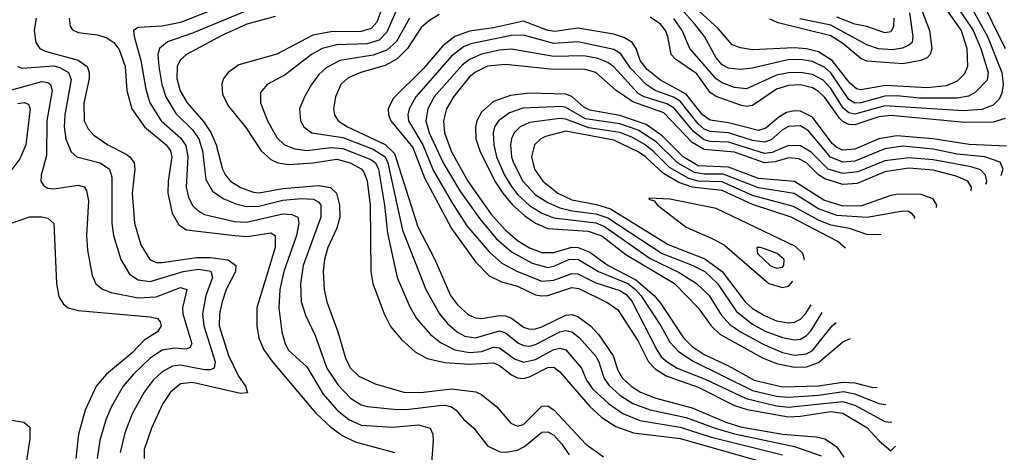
# Model space of a CAD drawing. Header units: inches. Extents: x 990535 to 1117859, y 769386 to 892122.
# Tile 413 of 656: x 1100396 to 1103667, y 788070 to 789505. Entities that reach past the tile are written whole.
import ezdxf

# ---------------------------------------------------------------- set-up
doc = ezdxf.new("R2010")
doc.units = ezdxf.units.IN
doc.header["$MEASUREMENT"] = 0
doc.layers.add('B1708', color=7, linetype='Continuous')

msp = doc.modelspace()

# ---------------------------------------------------------------- linework, layer by layer
at = {"layer": 'B1708', "color": 5}
for points, elevation in [([(1103670.1, 790000), (1103663.4, 789956.6), (1103634.4, 789850), (1103585.2, 789730), (1103572.2, 789650), (1103575.3, 789610), (1103581.4, 789590), (1103669, 789410)], 3080), ([(1103364.7, 789610), (1103418.3, 789470), (1103425.5, 789410), (1103420.9, 789390), (1103410, 789378.7), (1103389.6, 789370.4), (1103330, 789359.3), (1103210, 789367.5), (1103190, 789376.8), (1103130, 789426.7), (1103090, 789452), (1102915, 789495), (1102887.4, 789507.4)], 2980), ([(1101609.2, 789570), (1101582.5, 789497.5), (1101563.8, 789476.2), (1101530, 789465.8), (1101430, 789465.4), (1101370, 789454), (1101250, 789390.6), (1101124.5, 789355.5), (1101088.6, 789330), (1101073.3, 789310), (1101067.1, 789292.9), (1101070, 789257.3), (1101090, 789219), (1101147.4, 789147.4), (1101198.1, 789070), (1101230, 789041.1), (1101253.4, 789030), (1101290, 789025.5), (1101370, 789030.8), (1101450, 789042.2), (1101493.5, 789030), (1101530.7, 789010.7), (1101539.8, 788999.8), (1101550.6, 788970.6), (1101560.4, 788890), (1101562.6, 788670), (1101569.6, 788630), (1101606.8, 788530), (1101627.5, 788487.5), (1101664.1, 788444.1), (1101710, 788403.4), (1101750, 788381.8), (1101808.2, 788368.2), (1101890, 788362.2), (1101970, 788366.7), (1101990, 788358.2), (1102030, 788327.2), (1102050, 788317.8), (1102070, 788315.1), (1102090, 788320.6), (1102150, 788351.6), (1102170, 788353.1), (1102190, 788337.7), (1102290, 788222.1), (1102330, 788185.9), (1102376, 788156), (1102435, 788135), (1102590, 788115.8), (1102894.4, 788030)], 3020), ([(1103532.9, 789590), (1103611.2, 789450), (1103658.3, 789330), (1103662.8, 789290), (1103658.1, 789261.9), (1103650, 789241.9), (1103630, 789221.5), (1103592.5, 789207.5), (1103530, 789203), (1103270, 789219.2), (1103170, 789191.7), (1103150, 789196.2), (1103131.8, 789211.8), (1103090, 789276.8), (1103064.9, 789304.9), (1103030, 789323.4), (1102990, 789329.7), (1102950, 789328.7), (1102910, 789320.8), (1102810, 789275.8), (1102770, 789280.1), (1102730, 789295.4), (1102710, 789309.6), (1102622.3, 789410), (1102596.2, 789470), (1102569.3, 789509.3)], 3060), ([(1101068.3, 789550), (1100930, 789496.1), (1100870, 789483.7), (1100790, 789479.4), (1100774.3, 789470), (1100776, 789450), (1100799.1, 789370), (1100815, 789275), (1100828.4, 789230), (1100866.4, 789170), (1100932, 789112), (1100948.1, 789088.1), (1100954.2, 789050), (1100949.5, 788949.5), (1100956.5, 788916.5), (1100970, 788888.9), (1100990.1, 788870.1), (1101010, 788859.7), (1101110, 788835.5), (1101150, 788834.2), (1101270, 788861.4), (1101299.7, 788859.7), (1101319.8, 788850), (1101323.6, 788830), (1101315.6, 788790), (1101273.2, 788670), (1101260.4, 788610), (1101257.1, 788550), (1101267.2, 788470), (1101278.2, 788430), (1101289.3, 788409.3), (1101350, 788353.9), (1101403.7, 788263.7), (1101450.2, 788210.2), (1101490, 788179.6), (1101530, 788160.2), (1101634.1, 788154.1), (1101721, 788161), (1101759.4, 788150), (1101768.1, 788130), (1101769.2, 788110), (1101761.1, 787990)], 2940), ([(1103509.4, 789550), (1103562.9, 789470), (1103588.3, 789410), (1103613.5, 789330), (1103610, 789304.7), (1103570, 789263.4), (1103548.1, 789251.9), (1103510, 789245.3), (1103384.5, 789244.5), (1103310, 789252.9), (1103270, 789252.2), (1103190, 789229.5), (1103170, 789228.6), (1103150, 789240.9), (1103090, 789329.5), (1103070, 789346.7), (1103030, 789366.9), (1102990, 789373.7), (1102947.8, 789372.2), (1102830, 789345.1), (1102790, 789340.1), (1102750, 789344.9), (1102730, 789355.3), (1102710, 789378.7), (1102671.3, 789450), (1102639.2, 789490), (1102585.7, 789550)], 3040), ([(1103466, 789550), (1103522.8, 789470), (1103541.8, 789410), (1103544, 789350), (1103534.3, 789325.7), (1103510, 789301.1), (1103473.8, 789286.2), (1103410, 789279.4), (1103272.5, 789287.5), (1103190, 789272.2), (1103176, 789276), (1103154.2, 789294.2), (1103094.6, 789370), (1103050, 789398.9), (1103010, 789408.9), (1102968.2, 789411.8), (1102830, 789405.9), (1102790, 789411.9), (1102762.3, 789422.3), (1102715.8, 789475.8), (1102653.1, 789533.1)], 3020), ([(1100450.9, 789510), (1100444.5, 789470), (1100449.5, 789429.5), (1100463.3, 789410), (1100480.4, 789400.4), (1100590.6, 789370.6), (1100620.8, 789350), (1100627.5, 789330), (1100626.5, 789310), (1100609, 789229), (1100610.1, 789170), (1100623.8, 789143.8), (1100642.6, 789122.6), (1100689.4, 789090), (1100750, 789058.8), (1100762.1, 789050), (1100776.2, 789030), (1100778.2, 789010), (1100769.8, 788929.8), (1100777.1, 788830), (1100798.4, 788758.4), (1100829, 788710), (1100850, 788700.4), (1100870, 788699.9), (1100983.9, 788716.1), (1101030, 788716.6), (1101088.3, 788708.3), (1101114.2, 788690), (1101112.8, 788670), (1101081.9, 788610), (1101068.7, 788570), (1101060.4, 788530), (1101058.7, 788490), (1101090, 788391.9), (1101123.4, 788323.4), (1101145.8, 788290), (1101152.4, 788267.6), (1101130, 788265.4), (1100970, 788302.2), (1100930, 788297), (1100897.3, 788270), (1100871, 788230), (1100833.8, 788150), (1100810, 788079.3), (1100809.2, 788050)], 2880), ([(1100560.9, 789510), (1100564.4, 789484.4), (1100571.7, 789471.7), (1100590, 789463.2), (1100654.6, 789454.6), (1100685.4, 789445.4), (1100709.4, 789429.4), (1100727, 789407), (1100746.5, 789350), (1100752.4, 789270), (1100768.2, 789210), (1100811.2, 789150), (1100883, 789090), (1100897.6, 789070), (1100902, 789050), (1100888.9, 788970), (1100888.6, 788930), (1100903.1, 788863.1), (1100924.4, 788824.4), (1100950, 788808.4), (1101110.6, 788789.4), (1101153.3, 788786.7), (1101230, 788798.2), (1101244.8, 788790), (1101244.4, 788750), (1101183.8, 788550), (1101183.5, 788490), (1101190, 788449.2), (1101207, 788410), (1101235.8, 788370), (1101380.4, 788200.4), (1101430, 788153.7), (1101470, 788125.4), (1101510, 788105), (1101640.9, 788070)], 2920), ([(1101150, 789534.7), (1100970, 789460.5), (1100887.7, 789432.3), (1100860.8, 789410), (1100855.6, 789390), (1100858.1, 789350), (1100868.7, 789290), (1100881.1, 789250), (1100914.6, 789194.6), (1100970, 789140.1), (1100990.8, 789110), (1101003.6, 789070), (1101015, 788975), (1101036.3, 788936.3), (1101072.2, 788912.2), (1101114.6, 788894.6), (1101150, 788886.2), (1101190, 788886.9), (1101270, 788906.5), (1101332.4, 788912.4), (1101372.1, 788910), (1101390, 788899.8), (1101396.7, 788890), (1101396.5, 788850), (1101337.9, 788690), (1101329.4, 788629.4), (1101331.1, 788571.1), (1101345.3, 788525.3), (1101377.5, 788457.5), (1101416.9, 788350), (1101453.6, 788293.6), (1101495.5, 788250), (1101530, 788228.2), (1101550, 788222.4), (1101650, 788212.3), (1101690, 788213.2), (1101790, 788225.8), (1101810, 788226.5), (1101830, 788220.7), (1101846.3, 788210), (1101870, 788180.2), (1101905, 788150), (1101950.9, 788090.9), (1101992.1, 788072.1), (1102010.5, 788070.5), (1102050, 788077.4), (1102073.2, 788090), (1102130, 788137.1), (1102150, 788138.4), (1102170, 788126.8), (1102197.4, 788097.4), (1102221.6, 788061.6)], 2960), ([(1101244.6, 789515.4), (1101150.8, 789490), (1101067.6, 789452.4), (1100950.8, 789390), (1100929, 789371), (1100919.5, 789350), (1100918.3, 789310), (1100929.6, 789269.6), (1100952, 789230), (1101007.1, 789167.1), (1101030.7, 789130.7), (1101048.3, 789090), (1101069.8, 789009.8), (1101079.5, 788990), (1101096.9, 788970), (1101129.2, 788949.2), (1101173.2, 788933.2), (1101191.5, 788931.5), (1101270, 788945.8), (1101390, 788955.5), (1101428.5, 788948.5), (1101448.9, 788930), (1101458.9, 788890), (1101459.5, 788850), (1101450, 788813.8), (1101419.2, 788750), (1101408.3, 788710), (1101404.7, 788670), (1101407, 788610), (1101416.2, 788570), (1101453.1, 788470), (1101479.5, 788379.5), (1101495.4, 788350), (1101523.1, 788323.1), (1101577, 788297), (1101672.7, 788270), (1101728.4, 788268.4), (1101830, 788281.1), (1101911.2, 788271.2), (1101930, 788261.6), (1101981, 788221), (1102027.3, 788167.3), (1102050, 788156.8), (1102070, 788162.9), (1102130, 788223.2), (1102150, 788224), (1102171.9, 788210), (1102276.9, 788096.9), (1102335.2, 788055.2)], 2980), ([(1101644.7, 789530), (1101615.8, 789464.2), (1101590, 789437.7), (1101550, 789425.1), (1101450, 789422), (1101401.2, 789410), (1101365.5, 789390), (1101278.1, 789321.9), (1101218, 789290), (1101196.3, 789263.7), (1101196, 789230), (1101219.4, 789170), (1101250, 789114.6), (1101275.3, 789090), (1101310, 789077.1), (1101350, 789071.8), (1101430, 789081.4), (1101470, 789078.6), (1101562.1, 789042.1), (1101578.2, 789030), (1101587.5, 789010), (1101607.7, 788890), (1101617.4, 788797.4), (1101649.7, 788649.7), (1101692.4, 788552.4), (1101714.5, 788514.5), (1101761.2, 788461.2), (1101794.1, 788434.1), (1101842, 788410), (1101890, 788401), (1101930, 788404.7), (1101970, 788419.4), (1101990, 788417.3), (1102040.1, 788380.1), (1102070, 788369), (1102110, 788378), (1102170, 788411.8), (1102190, 788416.1), (1102210, 788410.4), (1102262.6, 788350), (1102279.3, 788310), (1102299.4, 788279.4), (1102352.1, 788232.1), (1102399.6, 788199.6), (1102456.3, 788176.3), (1102590, 788153.4), (1102690, 788122.2), (1102930, 788062.2)], 3040), ([(1101691.1, 789510), (1101647.5, 789432.5), (1101616.1, 789403.9), (1101570, 789387.4), (1101459.7, 789370), (1101414, 789346), (1101390, 789323.4), (1101365.4, 789290), (1101342, 789250), (1101325.5, 789210), (1101328.8, 789170), (1101340.5, 789150), (1101366.4, 789130), (1101470, 789114.1), (1101570, 789076.2), (1101610.4, 789050), (1101619.3, 789030), (1101667.7, 788807.7), (1101745, 788610), (1101790.1, 788530), (1101817.4, 788497.4), (1101850, 788468.6), (1101875.2, 788455.2), (1101910, 788450.4), (1101990, 788473.5), (1102010, 788467), (1102052.7, 788432.7), (1102070, 788424.3), (1102090, 788422.3), (1102110, 788427.5), (1102190, 788470.3), (1102210, 788473.9), (1102230, 788470.1), (1102255.4, 788450), (1102308.3, 788390), (1102319.4, 788370), (1102336.9, 788316.9), (1102353.5, 788293.5), (1102390, 788260.3), (1102432.6, 788232.6), (1102490, 788211.3), (1102610, 788185.9), (1102706.1, 788150), (1102770, 788131.8), (1102969.7, 788089.7), (1103058.5, 788058.5)], 3060), ([(1101790, 789522.7), (1101757.2, 789502.8), (1101730, 789479.4), (1101684.2, 789410), (1101650, 789376), (1101610, 789353.8), (1101529.2, 789330), (1101487.5, 789312.5), (1101463.4, 789290), (1101444.9, 789250), (1101438.7, 789210), (1101441.6, 789190), (1101454, 789170), (1101484.6, 789150), (1101610, 789091.7), (1101641.3, 789061.3), (1101718.3, 788818.3), (1101774.9, 788710), (1101826.8, 788590), (1101850, 788559.3), (1101886.9, 788526.9), (1101910, 788516.4), (1101930, 788514.3), (1101990, 788524.3), (1102010, 788523), (1102030, 788515.2), (1102070, 788485.9), (1102090, 788479), (1102110, 788479.5), (1102130, 788486.3), (1102210, 788524.8), (1102230, 788527), (1102250, 788521.1), (1102292.6, 788490), (1102319.6, 788459.6), (1102367.3, 788390), (1102383, 788343), (1102397.8, 788317.8), (1102427.4, 788290), (1102458.2, 788270), (1102509.5, 788249.5), (1102630, 788218.3), (1102741.6, 788170), (1102790, 788154.7), (1102930, 788130.3), (1103042.2, 788122.2), (1103070, 788115.3), (1103109.6, 788089.6), (1103133.7, 788053.7)], 3080), ([(1103670, 789177.5), (1103630, 789165.6), (1103535.2, 789164.8), (1103290, 789187.4), (1103250, 789183), (1103170, 789156.2), (1103150, 789157.3), (1103130, 789167.9), (1103119.2, 789179.2), (1103070, 789247), (1103050, 789267.4), (1103030, 789279.5), (1102990, 789289), (1102950, 789286.9), (1102910, 789275.4), (1102830, 789220.4), (1102810, 789217.7), (1102790, 789221.7), (1102710, 789250.5), (1102690, 789263.8), (1102645.6, 789325.6), (1102574, 789374), (1102560.6, 789390), (1102549.1, 789450), (1102541.1, 789470), (1102525, 789490), (1102490, 789513.4)], 3080), ([(1103352.1, 789527.9), (1103362.5, 789450), (1103360.6, 789430), (1103350, 789420.6), (1103328.7, 789411.3), (1103294.8, 789405.2), (1103248.4, 789408.4), (1103210, 789421.7), (1103090, 789487), (1102987.9, 789507.9)], 2960), ([(1103299.7, 789510), (1103298.7, 789481.3), (1103290, 789465.2), (1103270, 789461.9), (1103210, 789482.9), (1103170, 789490), (1103110, 789513.5)], 2940), ([(1102070, 789500.5), (1101970, 789478.6), (1101890, 789467.4), (1101842, 789450), (1101801.5, 789418.5), (1101737, 789343), (1101636.5, 789243.5), (1101620.4, 789210), (1101620.8, 789190), (1101629.1, 789170), (1101701.9, 789081.9), (1101740.7, 788980.7), (1101830, 788812.6), (1101910, 788702.2), (1101956, 788656), (1101996.1, 788636.1), (1102050, 788620.9), (1102110, 788592.2), (1102129.1, 788589.1), (1102150, 788591), (1102230, 788617.4), (1102253.8, 788613.8), (1102350, 788566.4), (1102383.3, 788543.3), (1102450, 788439.1), (1102485.2, 788370), (1102507.3, 788347.3), (1102543.9, 788323.9), (1102650, 788286), (1102770, 788225.9), (1102812.1, 788212.1), (1102950, 788188.4), (1102990, 788189.9), (1103090, 788205.6), (1103130, 788200.6), (1103210, 788152.5), (1103250, 788109), (1103290, 788075.8), (1103305.5, 788091.1)], 3120), ([(1103674.2, 789085.8), (1103550, 789090.9), (1103429.7, 789109.7), (1103310, 789119.9), (1103250, 789110.2), (1103170, 789075.9), (1103130, 789073), (1103110, 789081.4), (1103094.8, 789094.8), (1103030, 789182), (1102990, 789202.1), (1102970, 789203.4), (1102942.9, 789197.1), (1102918, 789182), (1102874.9, 789145.1), (1102850, 789138.3), (1102750, 789163.5), (1102690, 789171.7), (1102664.7, 789190), (1102610, 789258.1), (1102525.2, 789305.2), (1102480.4, 789340.4), (1102457, 789370), (1102443.3, 789410), (1102430.6, 789430), (1102405.6, 789445.6), (1102370, 789456.9), (1102250, 789477.7), (1102173.3, 789466.7), (1102150, 789469.4), (1102070, 789500.5)], 3120), ([(1102070, 789454.5), (1102030, 789452.5), (1101970, 789441.1), (1101895.2, 789424.8), (1101870, 789414.8), (1101830, 789383.9), (1101712.5, 789250), (1101690.4, 789210), (1101685.9, 789190), (1101688.1, 789170), (1101735.1, 789090), (1101770, 789005.8), (1101830, 788900.7), (1101881.9, 788821.9), (1101955.2, 788735.2), (1101998.2, 788698.2), (1102049.5, 788670), (1102130, 788638.1), (1102170, 788640.8), (1102230, 788663.4), (1102250, 788661.9), (1102310, 788632.8), (1102390, 788607.6), (1102410, 788594.6), (1102430, 788572.1), (1102512.1, 788410), (1102527.4, 788387.4), (1102546.4, 788370), (1102580.1, 788350), (1102673.4, 788313.4), (1102809.2, 788249.2), (1102910, 788225), (1102950, 788220.4), (1103130, 788239.4), (1103170, 788226.2), (1103270, 788172.8), (1103290, 788170.1), (1103293.1, 788171.3)], 3140), ([(1103656.5, 788988.4), (1103663.2, 789010), (1103653.2, 789033.2), (1103602.2, 789050), (1103510, 789059.7), (1103430, 789076), (1103330, 789085.9), (1103270, 789077.5), (1103170, 789036.5), (1103130, 789033.2), (1103089.4, 789049.4), (1103016.8, 789136.8), (1102990, 789153.8), (1102950, 789151.2), (1102930, 789139.6), (1102892.8, 789107.2), (1102870, 789099.6), (1102830, 789104.9), (1102750, 789130.5), (1102690, 789134), (1102670, 789142.1), (1102650, 789159.6), (1102590, 789235.1), (1102568.4, 789248.4), (1102507.3, 789270), (1102476.6, 789290), (1102424.8, 789344.8), (1102392.5, 789392.5), (1102370, 789406.5), (1102250, 789431.9), (1102170, 789426.5), (1102070, 789454.5)], 3140), ([(1102030, 789407.2), (1101990, 789404.2), (1101930, 789391.4), (1101890, 789373.1), (1101865.4, 789354.6), (1101772.6, 789250), (1101751.9, 789210), (1101745.5, 789170), (1101756.5, 789130), (1101802.9, 789030), (1101857.7, 788937.7), (1101924.5, 788844.5), (1101979.3, 788779.3), (1102030, 788735.4), (1102097.9, 788697.9), (1102150, 788683.5), (1102170, 788687.6), (1102220.3, 788710), (1102250, 788710.9), (1102318.5, 788670), (1102415.9, 788630), (1102442.1, 788610), (1102459.4, 788590), (1102526.3, 788490), (1102555.4, 788435.4), (1102584.5, 788404.5), (1102632.9, 788372.9), (1102830, 788275.6), (1102910, 788256.6), (1102950, 788253.6), (1103050, 788260.3), (1103132.2, 788272.2), (1103170, 788264.5), (1103250, 788232.7), (1103273.5, 788228.4)], 3160), ([(1103605.4, 788960.3), (1103608.2, 788970), (1103604.5, 788990), (1103587.4, 789007.4), (1103556.9, 789016.9), (1103430, 789040.4), (1103350, 789047.4), (1103270, 789036.7), (1103179.6, 789000.4), (1103130, 788995.1), (1103081.9, 789010), (1103025.5, 789065.5), (1102990, 789086.8), (1102950, 789087.7), (1102895.5, 789064.5), (1102870, 789061.7), (1102750, 789099.1), (1102690, 789101.7), (1102670, 789107.2), (1102634.3, 789134.3), (1102570, 789211.5), (1102546, 789226), (1102470, 789249), (1102450, 789260.9), (1102370, 789349.2), (1102350, 789363.8), (1102316.2, 789376.2), (1102270, 789385.4), (1102170, 789382.9), (1102030, 789407.2)], 3160), ([(1100389.4, 789350), (1100405, 789345), (1100510, 789352), (1100530, 789347.1), (1100557.9, 789330), (1100567.2, 789307.2), (1100546.2, 789190), (1100544.5, 789150), (1100550, 789108.9), (1100567.3, 789067.3), (1100586.2, 789050), (1100663.2, 789030), (1100694.2, 789010), (1100702.8, 788982.8), (1100702.1, 788830), (1100707.5, 788790), (1100732, 788710), (1100761.4, 788661.4), (1100790, 788643), (1100830, 788637.1), (1100939, 788670), (1100990, 788678.1), (1101030.7, 788670.7), (1101037.2, 788650), (1101014.4, 788590), (1101003.4, 788530), (1101007.7, 788490), (1101045.6, 788370), (1101042.6, 788350), (1101030, 788343.4), (1101010, 788343.9), (1100930, 788359.7), (1100904.2, 788355.8), (1100870, 788337), (1100839.2, 788310), (1100809.3, 788270), (1100770, 788198.2), (1100745.4, 788134.6), (1100730.4, 788070)], 2860), ([(1102010, 789357), (1101950, 789350.7), (1101910, 789331.3), (1101890, 789315.3), (1101837.1, 789250), (1101814, 789210), (1101804, 789170), (1101807.7, 789130), (1101830, 789066.6), (1101884.8, 788970), (1101961.6, 788861.6), (1102008.2, 788808.2), (1102050, 788773.3), (1102090, 788749.1), (1102130, 788732.6), (1102170, 788733.5), (1102230, 788750.8), (1102250.8, 788750), (1102290, 788734.6), (1102350.4, 788690.4), (1102442.2, 788642.2), (1102503.2, 788590), (1102524.7, 788564.7), (1102600.8, 788450), (1102630, 788421), (1102670, 788395.2), (1102750, 788357.6), (1102835.6, 788310), (1102930, 788287), (1103049.4, 788290.6), (1103130, 788303.4), (1103170, 788300.9), (1103230, 788285.6), (1103244.7, 788286.3)], 3180), ([(1103556.5, 788937.6), (1103557.3, 788950), (1103545.5, 788970), (1103506.7, 788986.7), (1103430, 789006.1), (1103350, 789012.6), (1103270, 789000.6), (1103178.1, 788961.9), (1103130, 788959.2), (1103070, 788977.6), (1103050, 788991.1), (1103010, 789030.2), (1102984.1, 789044.1), (1102950, 789047.4), (1102905.7, 789034.3), (1102870, 789030.4), (1102770, 789066.4), (1102670, 789074.6), (1102630, 789098.5), (1102536, 789196), (1102432.7, 789232.7), (1102377.1, 789270), (1102310.4, 789330), (1102270, 789340.8), (1102170, 789340), (1102010, 789357)], 3180), ([(1100370, 789272.2), (1100470, 789300.7), (1100490, 789297), (1100498.3, 789290), (1100503.6, 789270), (1100486.2, 789170), (1100484.9, 789055.1), (1100467.7, 788990), (1100466.6, 788970), (1100475.1, 788955.1), (1100490, 788946.1), (1100510, 788944.4), (1100590, 788956.9), (1100610.8, 788950.8), (1100618.5, 788938.5), (1100625, 788905), (1100618.4, 788790), (1100621.2, 788741.2), (1100636.9, 788656.9), (1100649.3, 788629.3), (1100671.2, 788611.2), (1100700.1, 788600.1), (1100790, 788582.2), (1100850, 788586.4), (1100930, 788617.1), (1100951.7, 788610), (1100936.8, 788550), (1100938.1, 788530), (1100968.1, 788430), (1100961.5, 788418.5), (1100950, 788412.8), (1100910, 788415.9), (1100870, 788409.3), (1100830, 788382.4), (1100774.3, 788330), (1100740.3, 788290), (1100700.3, 788219.7), (1100682.4, 788177.6), (1100662.9, 788110), (1100653.8, 788050)], 2840), ([(1102090, 789261.4), (1102026.3, 789253.7), (1101970, 789233.8), (1101930, 789198.2), (1101915, 789170), (1101910.6, 789149.4), (1101911.7, 789110), (1101924.2, 789070), (1101974.7, 788970), (1102000.5, 788930), (1102031.8, 788891.8), (1102074.5, 788854.5), (1102110, 788830.9), (1102150, 788813.1), (1102284.1, 788804.1), (1102330, 788787.9), (1102410, 788726.2), (1102570.8, 788630.8), (1102650, 788549.3), (1102693.4, 788490), (1102721.8, 788461.8), (1102863.5, 788383.5), (1102910, 788364.6), (1102970, 788352.5), (1103010, 788354), (1103050, 788367.7), (1103130, 788437), (1103156, 788447.4)], 3220), ([(1103441.2, 788882.6), (1103442.2, 788890), (1103430.6, 788910.6), (1103390, 788925.6), (1103313.7, 788926.3), (1103290, 788922.1), (1103192.3, 788887.7), (1103130, 788887.3), (1103066.9, 788906.9), (1102970, 788969), (1102850, 788978.5), (1102750, 789016), (1102650, 789020.8), (1102599.7, 789050), (1102530, 789120.1), (1102477.4, 789157.4), (1102390, 789187.4), (1102290, 789205), (1102270, 789215), (1102230.3, 789250.3), (1102210, 789257.9), (1102090, 789261.4)], 3220), ([(1100390, 789227.2), (1100410.7, 789230.7), (1100425, 789225), (1100431.5, 789210), (1100416.5, 789090), (1100396.7, 789043.3), (1100350, 788982.1)], 2820), ([(1102197.4, 789217.4), (1102067.6, 789212.4), (1102023.3, 789196.7), (1101986.4, 789170), (1101973.6, 789150), (1101969.1, 789130), (1101970.6, 789090), (1101980.3, 789050), (1102006.6, 788990), (1102030, 788951.8), (1102050, 788925.9), (1102090, 788889.1), (1102130, 788864), (1102170, 788847.9), (1102310, 788831), (1102339, 788819), (1102490, 788713.6), (1102586.6, 788666.6), (1102644.5, 788630), (1102686.3, 788590), (1102726.1, 788526.1), (1102754.7, 788494.7), (1102790.5, 788470), (1102870, 788426.5), (1102930, 788401.8), (1102970, 788392.9), (1103010, 788397.1), (1103030, 788408.6), (1103095, 788490), (1103108, 788501.3)], 3240), ([(1103368.8, 788846.2), (1103369.9, 788849.9), (1103360.9, 788860.9), (1103348.7, 788868.7), (1103330, 788870.3), (1103210.8, 788849.2), (1103110, 788855.7), (1103050, 788878.1), (1102968.8, 788928.8), (1102850, 788947.5), (1102733, 788993), (1102670, 788992.9), (1102638.1, 788998.1), (1102580.9, 789030), (1102510, 789099.7), (1102450, 789139.3), (1102390, 789160.1), (1102276, 789176), (1102210, 789214.5), (1102197.4, 789217.4)], 3240), ([(1102190, 789178.1), (1102090, 789164.4), (1102058.6, 789150), (1102038.3, 789130), (1102029.5, 789110.5), (1102026.8, 789090), (1102029.7, 789050.3), (1102036.3, 789030), (1102067.7, 788970), (1102110, 788924.6), (1102150, 788899.3), (1102190, 788881.7), (1102230.9, 788870.9), (1102310, 788861.6), (1102350, 788848.3), (1102530, 788730), (1102630, 788691.1), (1102671.5, 788670), (1102713.9, 788630), (1102777.3, 788537.3), (1102830, 788495.9), (1102872.7, 788472.7), (1102930, 788451.1), (1102970, 788442.9), (1102990, 788445.7), (1103010, 788457.4), (1103025.1, 788474.9), (1103061.3, 788534.5)], 3260), ([(1103258, 788791.5), (1103210, 788792.4), (1103152.3, 788812.3), (1103090, 788824.2), (1103050, 788840.7), (1102966, 788886), (1102830, 788922.1), (1102730, 788967.4), (1102650, 788970.2), (1102618.7, 788978.7), (1102555, 789015), (1102499.5, 789070), (1102470, 789092.3), (1102430, 789115.5), (1102390, 789131.7), (1102286.3, 789146.3), (1102210, 789175.4), (1102190, 789178.1)], 3260), ([(1102210, 789135.2), (1102142.5, 789117.5), (1102126.8, 789110), (1102106.6, 789090), (1102096.2, 789050), (1102106.5, 789010), (1102133.9, 788970), (1102183.4, 788930), (1102230, 788907.4), (1102312, 788892), (1102358.3, 788878.3), (1102550, 788760), (1102671.9, 788711.9), (1102729.8, 788670), (1102806.2, 788570), (1102830, 788547.4), (1102870, 788523.8), (1102910, 788507), (1102950, 788499.9), (1102970, 788502.5), (1102990, 788512), (1103006.1, 788530), (1103025.4, 788559.3)], 3280), ([(1103139.2, 788747.1), (1103113.2, 788770), (1102959.2, 788850), (1102830, 788892.3), (1102730, 788939), (1102630.2, 788949.8), (1102585.6, 788965.6), (1102534.7, 788994.7), (1102474.3, 789050), (1102450, 789066.7), (1102370, 789105.7), (1102210, 789135.2)], 3280), ([(1102486.5, 788913.5), (1102486.3, 788910), (1102504.1, 788904.1), (1102514.7, 788890), (1102610, 788817.4), (1102698.9, 788778.9), (1102737.1, 788757.1), (1102884.6, 788630), (1102930, 788616.5), (1102950, 788621.3), (1102964.7, 788637.5)], 3320), ([(1103002.2, 788707.5), (1103002.8, 788710), (1102997.9, 788730), (1102973.1, 788753.1), (1102710, 788879.4), (1102556.2, 788910), (1102486.5, 788913.5)], 3320), ([(1100270, 788797.8), (1100430, 788851.5), (1100470, 788851.8), (1100490, 788846.9), (1100509.3, 788829.3), (1100518.3, 788630), (1100526, 788586), (1100541.3, 788561.3), (1100556.9, 788550), (1100590, 788540.5), (1100830, 788520.1), (1100854.2, 788514.2), (1100863.1, 788503.1), (1100866.7, 788490), (1100854.2, 788470), (1100810, 788441.9), (1100770, 788399.9), (1100685.1, 788330), (1100649.8, 788290.2), (1100614.1, 788210), (1100591.6, 788130), (1100582.7, 788050)], 2820), ([(1100370, 788177), (1100410, 788170.3), (1100430, 788154), (1100430, 788115.3), (1100420.4, 788050), (1100420.9, 787930), (1100440, 787840), (1100442.2, 787810), (1100426.2, 787730), (1100428.2, 787630), (1100412.9, 787590), (1100347.1, 787470)], 2780)]:
    msp.add_lwpolyline(points, dxfattribs=dict(at, elevation=elevation))
at = {"layer": 'B1708', "color": 5, "elevation": 3340}
msp.add_lwpolyline([(1102857.6, 788750), (1102844.9, 788750), (1102847.2, 788730), (1102889.1, 788690), (1102910, 788681), (1102930, 788684.4), (1102934.8, 788690), (1102935, 788710), (1102911.9, 788730)], close=True, dxfattribs=at)

doc.saveas('drawing.dxf')
